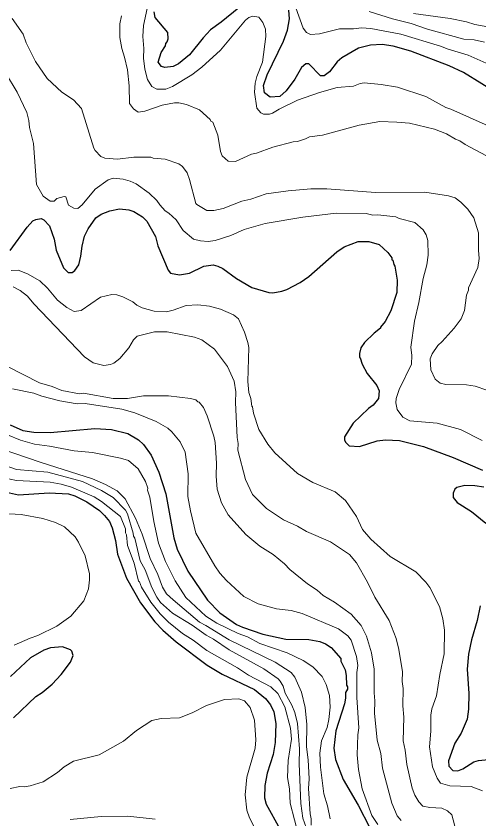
# Model space of a CAD drawing. Extents: x 598.3 to 623.2, y 6902.2 to 6930.1.
# Drawn here: x 610.086 to 611.544, y 6914.358 to 6916.884 of the extents above; entities that cross this region are included whole.
import ezdxf

# ---------------------------------------------------------------- set-up
doc = ezdxf.new("R2010")
doc.units = 0
doc.header["$LTSCALE"] = 0.032
doc.layers.add('1', color=7, linetype='Continuous', lineweight=25)
doc.layers.add('2', color=7, linetype='Continuous', lineweight=13)

msp = doc.modelspace()

# ---------------------------------------------------------------- linework, layer by layer
at = {"layer": '1'}
for points in [[(610.7876, 6916.9098), (610.7317, 6916.8646), (610.6981, 6916.8412), (610.6751, 6916.8158), (610.6326, 6916.7618), (610.5983, 6916.7339), (610.5805, 6916.725), (610.555, 6916.7222), (610.5447, 6916.7257), (610.5335, 6916.7386), (610.5432, 6916.7699), (610.5571, 6916.7906), (610.5577, 6916.7976), (610.5623, 6916.8028), (610.5656, 6916.8126), (610.5637, 6916.832), (610.5238, 6916.88), (610.5212, 6916.8971)], [(611.6112, 6916.6353), (611.4955, 6916.7064), (611.4501, 6916.7274), (611.3291, 6916.7737), (611.2744, 6916.7897), (611.2394, 6916.7944), (611.2022, 6916.7921), (611.1649, 6916.7832), (611.1118, 6916.7529), (611.0978, 6916.7397), (611.0734, 6916.7089), (611.0563, 6916.6965), (611.0454, 6916.6964), (611.0084, 6916.7337), (610.9985, 6916.7335), (610.9852, 6916.7219), (610.9647, 6916.686), (610.9369, 6916.6485), (610.9168, 6916.631), (610.8865, 6916.6294), (610.8685, 6916.643), (610.8652, 6916.6657), (610.8772, 6916.6993), (610.9285, 6916.8049), (610.9413, 6916.8401), (610.9477, 6916.8757), (610.9452, 6916.9027)], [(610.0675, 6916.1466), (610.1208, 6916.2195), (610.1394, 6916.2403), (610.1481, 6916.2445), (610.1655, 6916.2472), (610.1738, 6916.2432), (610.1917, 6916.2242), (610.2062, 6916.1825), (610.2126, 6916.1481), (610.236, 6916.0922), (610.2498, 6916.0774), (610.263, 6916.0773), (610.2712, 6916.0832), (610.284, 6916.1011), (610.2903, 6916.1284), (610.294, 6916.1603), (610.302, 6916.1913), (610.3132, 6916.215), (610.3379, 6916.2493), (610.3541, 6916.2605), (610.3813, 6916.2716), (610.4115, 6916.2772), (610.4409, 6916.2747), (610.4574, 6916.269), (610.4844, 6916.2523), (610.4978, 6916.2389), (610.525, 6916.1909), (610.5327, 6916.1608), (610.565, 6916.0843), (610.5724, 6916.0756), (610.6009, 6916.07), (610.6323, 6916.0758), (610.6776, 6916.0975), (610.7065, 6916.1015)], [(610.7065, 6916.1015), (610.7213, 6916.0974), (610.737, 6916.0896), (610.7807, 6916.0582), (610.8289, 6916.0305), (610.8827, 6916.0149), (610.8946, 6916.0135), (610.9237, 6916.0182), (610.9391, 6916.024), (610.9815, 6916.0464), (611.0078, 6916.0645), (611.096, 6916.1419), (611.1199, 6916.1585), (611.1642, 6916.1753), (611.1974, 6916.1754), (611.2294, 6916.1655), (611.2567, 6916.1399), (611.2693, 6916.1233), (611.2699, 6916.1172), (611.2731, 6916.1158), (611.2757, 6916.1027), (611.2796, 6916.0977), (611.2861, 6916.0532), (611.2852, 6916.0141), (611.2667, 6915.9563), (611.249, 6915.9237), (611.2345, 6915.9057), (611.234, 6915.9023), (611.2141, 6915.887), (611.1832, 6915.857), (611.172, 6915.8408), (611.1679, 6915.8221), (611.1679, 6915.8105), (611.1705, 6915.8087), (611.176, 6915.7891), (611.1924, 6915.7595), (611.2227, 6915.7214), (611.2301, 6915.7052), (611.228, 6915.6815), (611.2107, 6915.6604), (611.1962, 6915.6498), (611.1475, 6915.6038), (611.1203, 6915.5602), (611.1202, 6915.5512), (611.1242, 6915.5436), (611.1354, 6915.5323), (611.1679, 6915.5301), (611.2233, 6915.5474), (611.2498, 6915.551), (611.2941, 6915.5494), (611.3696, 6915.5302), (611.4631, 6915.4958), (611.5558, 6915.4558)], [(610.0677, 6915.598), (610.1071, 6915.5803), (610.1424, 6915.5754), (610.1939, 6915.5738), (610.3338, 6915.5867), (610.3872, 6915.5835), (610.438, 6915.5704), (610.4723, 6915.5513), (610.4873, 6915.5363), (610.5112, 6915.5028), (610.5363, 6915.4494), (610.5575, 6915.3811), (610.5835, 6915.2432), (610.5934, 6915.2073), (610.6267, 6915.1376), (610.6894, 6915.0462), (610.7281, 6915.0067), (610.7803, 6914.9702), (610.799, 6914.9616), (610.863, 6914.9397), (610.9357, 6914.9238), (611.0079, 6914.9229), (611.0429, 6914.9165), (611.0613, 6914.909), (611.0786, 6914.898), (611.1086, 6914.8632), (611.1096, 6914.8549), (611.1226, 6914.8271), (611.1258, 6914.8099), (611.1266, 6914.7787), (611.1306, 6914.7737), (611.1306, 6914.7662), (611.1242, 6914.7559)], [(611.5594, 6915.4022), (611.5308, 6915.4061), (611.4995, 6915.407), (611.4741, 6915.4014), (611.4684, 6915.3958), (611.4626, 6915.3827), (611.4627, 6915.3698), (611.4755, 6915.3536), (611.5206, 6915.3254), (611.5663, 6915.2886)], [(610.0556, 6915.3859), (610.0942, 6915.3779), (610.1903, 6915.3843), (610.2515, 6915.3811), (610.2713, 6915.3753), (610.3096, 6915.3562), (610.349, 6915.3282), (610.365, 6915.3129), (610.38, 6915.294), (610.389, 6915.2745), (610.399, 6915.2347), (610.4056, 6915.191), (610.4343, 6915.1159), (610.4782, 6915.0379), (610.5234, 6914.9782), (610.5481, 6914.9527), (610.5905, 6914.915), (610.6879, 6914.842), (610.7349, 6914.814), (610.8376, 6914.7651), (610.8721, 6914.737), (610.8877, 6914.7173), (610.8977, 6914.6956), (610.9039, 6914.6588), (610.9023, 6914.5988), (610.896, 6914.5606), (610.8772, 6914.502), (610.87, 6914.4631), (610.8691, 6914.4246), (610.874, 6914.4051), (610.9597, 6914.2497)], [(611.5482, 6915.0292), (611.5385, 6914.9822), (611.5208, 6914.9213), (611.5109, 6914.8764), (611.507, 6914.8297), (611.5119, 6914.7532), (611.5111, 6914.704), (611.507, 6914.6721), (611.4883, 6914.6281), (611.4681, 6914.5965), (611.448, 6914.5416), (611.4494, 6914.5246), (611.4617, 6914.5111), (611.4771, 6914.5101), (611.4936, 6914.5159), (611.5279, 6914.5375), (611.5426, 6914.5425), (611.5739, 6914.5457)], [(610.0776, 6914.6768), (610.1487, 6914.7432), (610.1679, 6914.7558), (610.1999, 6914.7823), (610.228, 6914.8125), (610.2572, 6914.8518), (610.266, 6914.8725), (610.2623, 6914.886), (610.2574, 6914.8904), (610.2324, 6914.9001), (610.1949, 6914.8962), (610.1738, 6914.8897), (610.132, 6914.8656), (610.0683, 6914.8068)], [(611.1242, 6914.7559), (611.1241, 6914.738), (611.121, 6914.7208), (611.0938, 6914.636), (611.087, 6914.5806), (611.0919, 6914.5454), (611.1162, 6914.4822), (611.164, 6914.4014), (611.2001, 6914.3307)]]:
    msp.add_lwpolyline(points, dxfattribs=at)
at = {"layer": '2'}
for points in [[(611.1492, 6916.6639), (611.0977, 6916.6591), (611.0419, 6916.644), (610.973, 6916.62), (610.9151, 6916.5911), (610.8941, 6916.5782), (610.8845, 6916.5751), (610.8652, 6916.5751), (610.857, 6916.58), (610.8441, 6916.5941), (610.8369, 6916.6442), (610.8393, 6916.6733), (610.8442, 6916.6944), (610.8625, 6916.7389), (610.8724, 6916.8202), (610.8716, 6916.843), (610.8635, 6916.8641), (610.8509, 6916.8803), (610.8318, 6916.8835), (610.8198, 6916.8794), (610.8091, 6916.8717), (610.7305, 6916.7772), (610.671, 6916.7234), (610.6394, 6916.6988), (610.5784, 6916.6624), (610.5574, 6916.6545), (610.5292, 6916.6545), (610.514, 6916.6626), (610.5001, 6916.6847), (610.4921, 6916.7173), (610.488, 6916.7521), (610.4887, 6916.7821), (610.4855, 6916.8195), (610.4871, 6916.854), (610.505, 6916.9388)], [(610.9669, 6916.91), (610.9907, 6916.8461), (611.0012, 6916.8327), (611.0132, 6916.8262), (611.0422, 6916.8277), (611.1045, 6916.8438), (611.149, 6916.8439), (611.1737, 6916.8471), (611.2038, 6916.8454), (611.2977, 6916.8268), (611.4235, 6916.7897), (611.4473, 6916.7795), (611.5102, 6916.7608), (611.5956, 6916.7231), (611.6404, 6916.6918), (611.6636, 6916.681), (611.7404, 6916.6554), (611.7822, 6916.6466), (611.8113, 6916.6378), (611.8449, 6916.6211), (611.8792, 6916.5966), (611.911, 6916.5849), (611.928, 6916.5849)], [(611.5616, 6916.8025), (611.5287, 6916.8091), (611.4968, 6916.8114), (611.382, 6916.8424), (611.3309, 6916.861), (611.2715, 6916.8754), (611.1984, 6916.8981)], [(611.3382, 6916.8918), (611.4531, 6916.8762), (611.5049, 6916.8656), (611.5312, 6916.8575), (611.5956, 6916.8462), (611.6344, 6916.8364), (611.7246, 6916.7922), (611.7505, 6916.7752), (611.7736, 6916.7546), (611.8242, 6916.7214)], [(610.0744, 6916.8768), (610.109, 6916.8268), (610.1178, 6916.7995), (610.1477, 6916.7415), (610.1837, 6916.6875), (610.2304, 6916.6448), (610.2673, 6916.6208), (610.2918, 6916.593), (610.3308, 6916.469), (610.335, 6916.4611), (610.3535, 6916.4428), (610.3658, 6916.4372), (610.4059, 6916.4343), (610.4569, 6916.4407), (610.5106, 6916.4407), (610.5185, 6916.4375), (610.5557, 6916.4343), (610.5991, 6916.4191), (610.6109, 6916.4107), (610.6246, 6916.3908), (610.6329, 6916.3701), (610.6528, 6916.2947), (610.6554, 6916.2912), (610.6867, 6916.2727), (610.7088, 6916.2722), (610.7383, 6916.2787), (610.7971, 6916.3014), (610.8259, 6916.3084), (610.8743, 6916.3248), (610.9431, 6916.3347), (611.0147, 6916.3404), (611.0649, 6916.3403), (611.2188, 6916.3291), (611.3738, 6916.3306), (611.4486, 6916.3183), (611.4692, 6916.3122), (611.4874, 6916.2984), (611.5086, 6916.2765), (611.528, 6916.2492), (611.5425, 6916.2025), (611.5426, 6916.1472), (611.5452, 6916.1216), (611.541, 6916.0935), (611.5112, 6916.0292), (611.5111, 6916.0222), (611.5047, 6916.006), (611.4981, 6915.9574), (611.4879, 6915.9321), (611.4664, 6915.9022), (611.4287, 6915.8605), (611.4148, 6915.8481), (611.3963, 6915.8216), (611.3906, 6915.8056), (611.393, 6915.7714), (611.4067, 6915.7416), (611.4223, 6915.7292), (611.4394, 6915.7252), (611.5049, 6915.7235), (611.5319, 6915.7203), (611.6053, 6915.695)], [(611.5991, 6916.4279), (611.5012, 6916.48), (611.4836, 6916.4917), (611.4704, 6916.4967), (611.4418, 6916.5134), (611.4044, 6916.5283), (611.3252, 6916.5467), (611.2851, 6916.5508), (611.2323, 6916.5524), (611.1673, 6916.5409), (611.0516, 6916.5096), (611.0109, 6916.5046), (610.9982, 6916.4975), (610.9731, 6916.4896), (610.959, 6916.4884), (610.8946, 6916.4715), (610.8436, 6916.4524), (610.8277, 6916.4498), (610.7778, 6916.427), (610.7547, 6916.4276), (610.7355, 6916.4444), (610.7306, 6916.4584), (610.7212, 6916.5089), (610.7056, 6916.5499), (610.7001, 6916.5533), (610.698, 6916.5592), (610.6643, 6916.5888), (610.6233, 6916.606), (610.5987, 6916.6107), (610.5847, 6916.6107), (610.5462, 6916.6042), (610.4917, 6916.5845), (610.4704, 6916.5816), (610.4562, 6916.5923), (610.443, 6916.6091), (610.4425, 6916.6645), (610.4369, 6916.7154), (610.4282, 6916.755), (610.4191, 6916.7816), (610.4128, 6916.8162), (610.4135, 6916.8595), (610.4182, 6916.8848)], [(611.5543, 6915.5493), (611.4858, 6915.5832), (611.4121, 6915.6038), (611.3268, 6915.6109), (611.3046, 6915.6225), (611.2862, 6915.6459), (611.2822, 6915.6672), (611.2837, 6915.6809), (611.2931, 6915.7092), (611.3315, 6915.7894), (611.3331, 6915.816), (611.3301, 6915.843), (611.3411, 6915.9248), (611.3547, 6915.9828), (611.3686, 6916.059), (611.38, 6916.1018), (611.384, 6916.1317), (611.3832, 6916.1782), (611.3784, 6916.1961), (611.3687, 6916.2116), (611.3424, 6916.2342), (611.2924, 6916.2476), (611.282, 6916.2529), (611.2255, 6916.2584), (611.2099, 6916.2579), (611.1889, 6916.2626), (611.0948, 6916.2642), (610.9892, 6916.2513), (610.8703, 6916.2319), (610.8046, 6916.2122), (610.7625, 6916.1934), (610.7132, 6916.1785), (610.6909, 6916.1753), (610.667, 6916.1769), (610.6455, 6916.1822), (610.6127, 6916.209), (610.5903, 6916.2429), (610.567, 6916.2644), (610.5558, 6916.2717), (610.5391, 6916.2899), (610.5296, 6916.3044), (610.5056, 6916.3273), (610.4647, 6916.356), (610.4456, 6916.3647), (610.4237, 6916.371), (610.3924, 6916.3744), (610.3768, 6916.3688), (610.3353, 6916.3391), (610.294, 6916.2898), (610.2804, 6916.2789), (610.268, 6916.2797), (610.2518, 6916.2895), (610.2429, 6916.3153), (610.2374, 6916.316), (610.215, 6916.3106), (610.2059, 6916.3022), (610.1935, 6916.3018), (610.1719, 6916.318), (610.151, 6916.3547), (610.1414, 6916.4836), (610.1285, 6916.5336), (610.1267, 6916.5554), (610.1203, 6916.5804), (610.0895, 6916.6442), (610.0526, 6916.7052)], [(611.5729, 6916.5385), (611.4555, 6916.5911), (611.4401, 6916.596), (611.3773, 6916.6314), (611.2875, 6916.6601), (611.2362, 6916.6689), (611.1829, 6916.6739), (611.1696, 6916.6722), (611.1492, 6916.6639)], [(610.4222, 6916.0007), (610.4037, 6916.0068), (610.388, 6916.0083), (610.3522, 6916), (610.2912, 6915.9576), (610.2688, 6915.9552), (610.2456, 6915.9668), (610.2162, 6915.9899), (610.1847, 6916.0276), (610.1607, 6916.0515), (610.1226, 6916.073), (610.0929, 6916.0845), (610.0708, 6916.0838)], [(610.0767, 6916.0327), (610.0991, 6916.0207), (610.1222, 6916.0033), (610.1424, 6915.9783), (610.3017, 6915.8126), (610.3293, 6915.7932), (610.3626, 6915.7851)], [(611.555, 6914.4468), (611.5192, 6914.4607), (611.4521, 6914.463), (611.4229, 6914.4714), (611.4121, 6914.4863), (611.3974, 6914.5218), (611.3889, 6914.5853), (611.3929, 6914.6342), (611.393, 6914.6852), (611.3962, 6914.7046), (611.4106, 6914.7459), (611.4204, 6914.8126), (611.435, 6914.8776), (611.4358, 6914.9521), (611.4301, 6914.9877), (611.4197, 6915.0263), (611.3893, 6915.0869), (611.3771, 6915.1031), (611.3456, 6915.1354), (611.265, 6915.1835), (611.2036, 6915.238), (611.1777, 6915.2692), (611.1588, 6915.31), (611.1242, 6915.3599), (611.0913, 6915.3878), (611.0211, 6915.4172), (610.9724, 6915.4454), (610.9009, 6915.5104), (610.8795, 6915.5373), (610.8509, 6915.5835), (610.8344, 6915.6351), (610.8311, 6915.6553), (610.8288, 6915.6566), (610.8254, 6915.6809), (610.8198, 6915.7003), (610.8166, 6915.7347), (610.819, 6915.8412), (610.8165, 6915.8571), (610.8061, 6915.8892), (610.7866, 6915.9315), (610.7707, 6915.9439), (610.7305, 6915.9616), (610.6951, 6915.972), (610.6585, 6915.976), (610.6221, 6915.9736), (610.5814, 6915.9584), (610.5597, 6915.9535), (610.5208, 6915.9555), (610.4835, 6915.9661), (610.4666, 6915.9748), (610.4541, 6915.9855), (610.4222, 6916.0007)], [(610.3626, 6915.7851), (610.3834, 6915.788), (610.3938, 6915.7922), (610.4134, 6915.8068), (610.4409, 6915.8401), (610.4565, 6915.8654), (610.4681, 6915.877), (610.5225, 6915.8911), (610.5624, 6915.891), (610.648, 6915.8741), (610.6714, 6915.8656), (610.7115, 6915.8366), (610.7517, 6915.7813), (610.7729, 6915.7354), (610.7785, 6915.7019), (610.7778, 6915.6684), (610.7826, 6915.5583), (610.7858, 6915.5397), (610.7851, 6915.5185), (610.8089, 6915.4265), (610.8305, 6915.3793), (610.8745, 6915.3353), (610.9283, 6915.2995), (610.9723, 6915.2789), (611.0011, 6915.2621), (611.077, 6915.2299), (611.1369, 6915.1902), (611.1583, 6915.1639), (611.1936, 6915.1029), (611.2157, 6915.0557), (611.2616, 6914.9831), (611.2837, 6914.9259), (611.2918, 6914.8919), (611.3038, 6914.8215), (611.3022, 6914.7908), (611.3054, 6914.7686), (611.3047, 6914.714), (611.308, 6914.678), (611.3055, 6914.6038), (611.3119, 6914.5748), (611.3169, 6914.5293), (611.3334, 6914.4549), (611.3417, 6914.4331), (611.3544, 6914.4124), (611.3673, 6914.3987), (611.3892, 6914.3944), (611.4274, 6914.3926), (611.4447, 6914.3838), (611.4591, 6914.3708), (611.4721, 6914.3195)], [(610.0085, 6915.8072), (610.1598, 6915.7305), (610.1995, 6915.7187), (610.2308, 6915.7057), (610.2865, 6915.696), (610.2988, 6915.6976), (610.3918, 6915.6815), (610.4375, 6915.6814), (610.4874, 6915.6895), (610.5662, 6915.6895), (610.6355, 6915.6814), (610.6525, 6915.6766), (610.6592, 6915.67), (610.6631, 6915.6697), (610.6761, 6915.6532), (610.6884, 6915.6261), (610.7089, 6915.5627), (610.7129, 6915.543), (610.7178, 6915.4777), (610.7161, 6915.4367), (610.7195, 6915.3955), (610.7328, 6915.3528), (610.7544, 6915.3149), (610.8098, 6915.2527), (610.8543, 6915.2164), (610.8957, 6915.1902), (610.932, 6915.1605), (610.9482, 6915.1435), (611.0042, 6915.0978), (611.0341, 6915.0777), (611.0537, 6915.0611), (611.0891, 6915.0405), (611.1417, 6915.0024), (611.1729, 6914.9664), (611.1904, 6914.9329), (611.2059, 6914.8811), (611.214, 6914.8293), (611.214, 6914.7551), (611.2165, 6914.7303), (611.2149, 6914.6912), (611.2237, 6914.6059), (611.235, 6914.5638), (611.2408, 6914.518), (611.2696, 6914.4079), (611.2862, 6914.3685), (611.2987, 6914.3534)], [(610.0749, 6915.7117), (610.1422, 6915.6976), (610.1677, 6915.6884), (610.2238, 6915.6734), (610.279, 6915.6638), (610.3036, 6915.6652), (610.4189, 6915.6473), (610.4599, 6915.6362), (610.527, 6915.6084), (610.5639, 6915.5875), (610.5766, 6915.5765), (610.6035, 6915.5449)], [(610.0168, 6915.5834), (610.0997, 6915.5499), (610.1446, 6915.537), (610.1914, 6915.5309), (610.2688, 6915.5163), (610.3274, 6915.5107), (610.4153, 6915.4936), (610.44, 6915.4855), (610.4705, 6915.4593), (610.4934, 6915.4202), (610.5007, 6915.3992), (610.5001, 6915.3927), (610.508, 6915.3703), (610.5202, 6915.294), (610.5348, 6915.2257), (610.5565, 6915.168)], [(610.6035, 6915.5449), (610.6191, 6915.512), (610.6279, 6915.4445), (610.6272, 6915.3728), (610.6353, 6915.3275), (610.6527, 6915.2574), (610.7119, 6915.1551), (610.7283, 6915.1317), (610.7487, 6915.1081), (610.8034, 6915.0583), (610.8483, 6915.0351), (610.9067, 6915.0194), (610.9528, 6915.0136), (610.9875, 6915.0051), (611.1018, 6914.956), (611.1315, 6914.9349), (611.1416, 6914.9203), (611.1582, 6914.8693), (611.1622, 6914.8409), (611.1598, 6914.8188), (611.159, 6914.7407), (611.1663, 6914.6454), (611.1631, 6914.6228), (611.1606, 6914.5603), (611.1648, 6914.5139), (611.176, 6914.4532), (611.2066, 6914.3695), (611.2252, 6914.3404)], [(610.0316, 6915.525), (610.1656, 6915.4794), (610.3267, 6915.4284), (610.3684, 6915.4101), (610.405, 6915.3904), (610.4296, 6915.3649), (610.4619, 6915.3045), (610.4831, 6915.2538), (610.5081, 6915.1774), (610.5331, 6915.1272), (610.5473, 6915.0872), (610.5605, 6915.0667), (610.5806, 6915.0472), (610.6642, 6914.9773), (610.6841, 6914.9673), (610.7578, 6914.9216), (610.9027, 6914.8515), (610.9527, 6914.8191), (610.9637, 6914.8041), (610.9853, 6914.7569), (610.9963, 6914.7087), (611.0019, 6914.6558), (611.0011, 6914.5852), (611.0059, 6914.5447), (611.0091, 6914.4848), (611.0077, 6914.4541), (611.0125, 6914.3739), (611.0156, 6914.3585), (611.0157, 6914.3386)], [(610.9996, 6914.3318), (610.9899, 6914.3606), (610.9833, 6914.4065), (610.9777, 6914.5321), (610.9784, 6914.5787), (610.9728, 6914.6588), (610.9639, 6914.6928), (610.9547, 6914.7163), (610.9342, 6914.754), (610.9273, 6914.7759), (610.9185, 6914.7918), (610.9117, 6914.7991), (610.8669, 6914.8305), (610.7579, 6914.8902), (610.7079, 6914.9239), (610.6852, 6914.936), (610.6412, 6914.9678), (610.5789, 6915.0055), (610.5415, 6915.0393), (610.5295, 6915.056), (610.5137, 6915.0867), (610.4926, 6915.1418), (610.4773, 6915.1706), (610.4606, 6915.2414), (610.4557, 6915.2482), (610.4548, 6915.2578), (610.4375, 6915.3184), (610.4308, 6915.3298), (610.392, 6915.3693), (610.3554, 6915.3915), (610.295, 6915.42), (610.1866, 6915.4491), (610.0878, 6915.4581), (610.04, 6915.4747)], [(610.0481, 6915.4311), (610.0879, 6915.423), (610.1938, 6915.4183), (610.2278, 6915.4117), (610.261, 6915.4022), (610.3323, 6915.3715), (610.3557, 6915.3573), (610.4149, 6915.3098), (610.4312, 6915.271), (610.4313, 6915.2583), (610.4344, 6915.2521), (610.4371, 6915.2188), (610.4579, 6915.1625), (610.4716, 6915.1063), (610.475, 6915.104), (610.4808, 6915.0878), (610.5109, 6915.0406), (610.5404, 6915.0035), (610.5666, 6914.977), (610.6104, 6914.9414), (610.6439, 6914.921), (610.6868, 6914.8883), (610.784, 6914.834), (610.8185, 6914.8111), (610.8889, 6914.7735), (610.9109, 6914.7534), (610.9324, 6914.7106), (610.9508, 6914.6434), (610.9541, 6914.6089), (610.9436, 6914.5422), (610.9413, 6914.4888), (610.947, 6914.4532), (610.9494, 6914.4079), (610.9768, 6914.3028)], [(610.2992, 6915.0443), (610.3139, 6915.0819), (610.3179, 6915.1105), (610.317, 6915.1291), (610.3035, 6915.1863), (610.283, 6915.2291), (610.2721, 6915.2456), (610.2384, 6915.2768), (610.2109, 6915.2913), (610.1704, 6915.3034), (610.1024, 6915.3156), (610.0244, 6915.3204)], [(610.5565, 6915.168), (610.5868, 6915.1073), (610.6208, 6915.0546), (610.6838, 6914.9964), (610.7181, 6914.9746), (610.7861, 6914.9422), (610.8152, 6914.9309), (610.8538, 6914.9099), (610.9403, 6914.8804), (610.9901, 6914.8572), (611.0208, 6914.8368), (611.05, 6914.8066), (611.063, 6914.7813), (611.0739, 6914.7464), (611.0757, 6914.7098), (611.0716, 6914.671), (611.0659, 6914.6464), (611.048, 6914.6038), (611.0425, 6914.5651), (611.0449, 6914.5209), (611.0554, 6914.437), (611.0676, 6914.3998), (611.0756, 6914.3582)], [(610.2141, 6914.9645), (610.2592, 6914.9961), (610.2992, 6915.0443)], [(610.0799, 6914.9051), (610.1311, 6914.9275), (610.155, 6914.9353), (610.2141, 6914.9645)], [(610.8622, 6914.2826), (610.8217, 6914.3622), (610.8129, 6914.3856), (610.8077, 6914.4347), (610.8126, 6914.4893), (610.8391, 6914.5808), (610.8409, 6914.6072), (610.8375, 6914.6689), (610.8238, 6914.7092), (610.8059, 6914.7294), (610.7874, 6914.7359), (610.7432, 6914.7342), (610.6865, 6914.7154), (610.6404, 6914.692), (610.601, 6914.6764), (610.5432, 6914.6745), (610.5133, 6914.6677), (610.465, 6914.6362), (610.4249, 6914.6033), (610.3483, 6914.5601), (610.2672, 6914.5398), (610.2381, 6914.5227), (610.2163, 6914.5049), (610.1717, 6914.475), (610.1308, 6914.4621), (610.1129, 6914.4591), (610.0978, 6914.4607), (610.0679, 6914.4537)], [(610.2562, 6914.357), (610.3546, 6914.3659), (610.4382, 6914.3669), (610.5238, 6914.3578)]]:
    msp.add_lwpolyline(points, dxfattribs=at)

doc.saveas('drawing.dxf')
